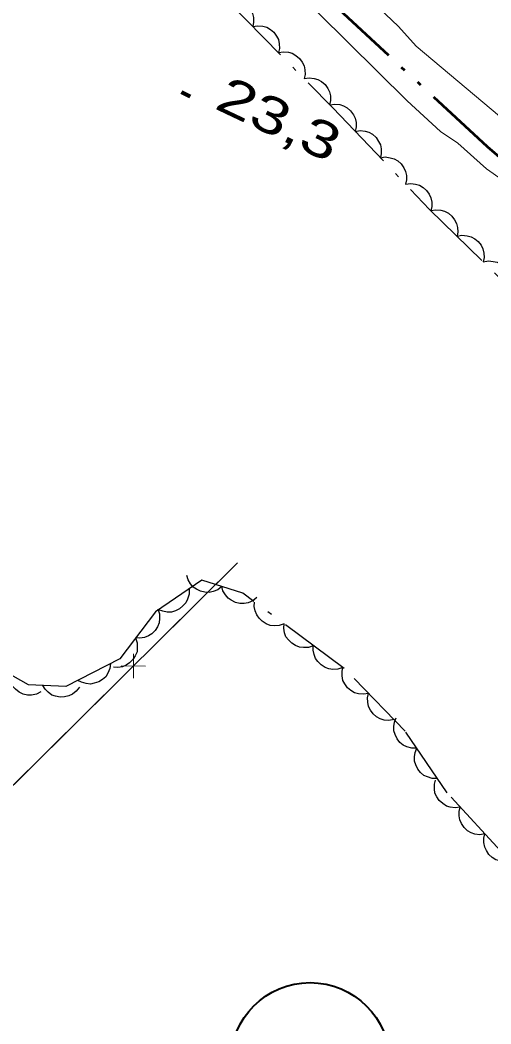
# Model space of a CAD drawing. Extents: x 356765 to 358572, y 5103174 to 5104650.
# Drawn here: x 357805.26 to 357824.54, y 5104116.34 to 5104157.48 of the extents above; entities that cross this region are included whole.
import ezdxf

# ---------------------------------------------------------------- set-up
doc = ezdxf.new("R2010")
doc.units = 0
doc.header["$LTSCALE"] = 0.6
doc.linetypes.add('DASH_DOUBLE_DOT', pattern=[9.2, 5, -1.2, 0.3, -1.2, 0.3, -1.2])
doc.linetypes.add('DOT_DASHED', pattern=[7.7, 5, -1.2, 0.3, -1.2])
for name, color, linetype, lineweight in [('2', 7, 'Continuous', 13), ('3', 7, 'Continuous', 140), ('37', 7, 'Continuous', 13), ('38', 7, 'Continuous', 40), ('4', 7, 'Continuous', 90), ('44', 7, 'Continuous', 25)]:
    doc.layers.add(name, color=color, linetype=linetype, lineweight=lineweight)

msp = doc.modelspace()

# ---------------------------------------------------------------- linework, layer by layer
at = {"layer": '2'}
for points in [[(357816.08, 5104161.67), (357820.76, 5104157.21), (357821.49, 5104156.41), (357824.89, 5104153.54)], [(357825, 5104150.93), (357824.37, 5104151.38), (357823.19, 5104152.43), (357822.48, 5104152.92), (357821.12, 5104154.17), (357815.05, 5104160.18)]]:
    msp.add_lwpolyline(points, dxfattribs=at)
at = {"layer": '3'}
msp.add_line((357811.87, 5104154.52), (357812.23, 5104154.35), dxfattribs=at)
at = {"layer": '37'}
for p, q in [((357814.16, 5104135.23), (357810.61, 5104131.71)), ((357809.9, 5104131.51), (357809.9, 5104130.51)), ((357809.4, 5104131.01), (357810.4, 5104131)), ((357809.19, 5104130.3), (357805.64, 5104126.78)), ((357805.64, 5104126.78), (357802.08, 5104123.26))]:
    msp.add_line(p, q, dxfattribs=at)
msp.add_lwpolyline([(357814.16, 5104135.23), (357795.49, 5104116.73), (357791.02, 5104121.74)], dxfattribs=at)
at = {"layer": '38'}
msp.add_circle((357817.1386, 5104114.7757), 3.2568, dxfattribs=at)
at = {"layer": '4', "linetype": 'DASH_DOUBLE_DOT', "lineweight": 53}
msp.add_lwpolyline([(357854.91, 5104116.48), (357851.83, 5104121.33), (357848.68, 5104125.53), (357844.82, 5104130.44), (357843.67, 5104132.06), (357842.55, 5104133.56), (357841.5, 5104135.03), (357839.3, 5104137.42), (357834.62, 5104142.57), (357833.01, 5104144.25), (357829.47, 5104147.61), (357827.54, 5104149.27), (357825.67, 5104151.19), (357824.41, 5104152.28), (357818.33, 5104157.91)], dxfattribs=at)
at = {"layer": '44', "linetype": 'DOT_DASHED'}
for points in [[(357695.82, 5104229.94), (357710.46, 5104221.04), (357724.32, 5104212.17), (357735.74, 5104206.62), (357744.45, 5104202.57), (357757.07, 5104196.35), (357771.81, 5104189.74), (357782.72, 5104183.29), (357791.81, 5104177.07), (357796.96, 5104172.26), (357803.78, 5104166.9), (357808.8, 5104162.55), (357813.82, 5104158.2), (357818.07, 5104153.88), (357822.03, 5104149.72), (357824.82, 5104147), (357827.01, 5104144.61), (357829.8, 5104141.88), (357831.23, 5104139.52), (357832.94, 5104137.09)], [(357845.84, 5104090.67), (357844.12, 5104093.2), (357842.69, 5104095.56), (357840.97, 5104098.08), (357839.67, 5104099.97), (357838.25, 5104102.33), (357837.09, 5104103.76), (357835.49, 5104105.82), (357833.63, 5104108.81), (357831.61, 5104111.5), (357829.29, 5104114.36), (357827.89, 5104117.48), (357826.5, 5104120.6), (357824.95, 5104123.42), (357822.75, 5104125.81), (357821.03, 5104128.34), (357818.54, 5104130.9), (357814.38, 5104133.99), (357812.71, 5104134.52), (357810.81, 5104133.23), (357809.34, 5104131.3), (357807.13, 5104130.17), (357805.6, 5104130.24), (357803.51, 5104131.41)]]:
    msp.add_lwpolyline(points, dxfattribs=at)
at = {"layer": '44'}
for points in [[(357813.74, 5104158.28), (357813.94, 5104158.32), (357814.14, 5104158.3), (357814.3, 5104158.26), (357814.46, 5104158.17), (357814.6, 5104158.05), (357814.71, 5104157.89), (357814.78, 5104157.75), (357814.82, 5104157.58), (357814.82, 5104157.39), (357814.79, 5104157.21)], [(357814.79, 5104157.21), (357814.99, 5104157.25), (357815.2, 5104157.23), (357815.36, 5104157.19), (357815.51, 5104157.1), (357815.65, 5104156.98), (357815.76, 5104156.82), (357815.84, 5104156.68), (357815.87, 5104156.51), (357815.88, 5104156.32), (357815.84, 5104156.15)], [(357815.84, 5104156.15), (357816.05, 5104156.18), (357816.25, 5104156.16), (357816.41, 5104156.12), (357816.56, 5104156.03), (357816.7, 5104155.91), (357816.81, 5104155.75), (357816.89, 5104155.61), (357816.92, 5104155.44), (357816.93, 5104155.25), (357816.89, 5104155.08)], [(357816.89, 5104155.08), (357817.1, 5104155.11), (357817.3, 5104155.09), (357817.46, 5104155.05), (357817.61, 5104154.96), (357817.75, 5104154.84), (357817.86, 5104154.68), (357817.94, 5104154.54), (357817.97, 5104154.37), (357817.98, 5104154.18), (357817.94, 5104154.01)], [(357817.95, 5104154.01), (357818.15, 5104154.04), (357818.35, 5104154.02), (357818.51, 5104153.97), (357818.66, 5104153.88), (357818.8, 5104153.76), (357818.91, 5104153.6), (357818.99, 5104153.46), (357819.02, 5104153.28), (357819.02, 5104153.1), (357818.98, 5104152.92)], [(357818.98, 5104152.92), (357819.19, 5104152.96), (357819.39, 5104152.93), (357819.55, 5104152.89), (357819.7, 5104152.8), (357819.84, 5104152.67), (357819.94, 5104152.51), (357820.02, 5104152.37), (357820.05, 5104152.2), (357820.05, 5104152.01), (357820.02, 5104151.84)], [(357820.02, 5104151.84), (357820.22, 5104151.87), (357820.42, 5104151.84), (357820.58, 5104151.8), (357820.73, 5104151.71), (357820.87, 5104151.59), (357820.98, 5104151.43), (357821.05, 5104151.28), (357821.09, 5104151.11), (357821.09, 5104150.93), (357821.05, 5104150.75)], [(357821.05, 5104150.75), (357821.26, 5104150.78), (357821.46, 5104150.76), (357821.62, 5104150.72), (357821.77, 5104150.62), (357821.91, 5104150.5), (357822.01, 5104150.34), (357822.09, 5104150.2), (357822.12, 5104150.02), (357822.12, 5104149.84), (357822.08, 5104149.66)], [(357822.09, 5104149.67), (357822.29, 5104149.71), (357822.49, 5104149.69), (357822.65, 5104149.65), (357822.81, 5104149.57), (357822.95, 5104149.45), (357823.06, 5104149.29), (357823.14, 5104149.15), (357823.18, 5104148.98), (357823.19, 5104148.8), (357823.16, 5104148.62)], [(357823.16, 5104148.62), (357823.36, 5104148.66), (357823.57, 5104148.64), (357823.73, 5104148.6), (357823.88, 5104148.52), (357824.02, 5104148.4), (357824.14, 5104148.25), (357824.22, 5104148.11), (357824.26, 5104147.93), (357824.27, 5104147.75), (357824.23, 5104147.57)], [(357824.23, 5104147.57), (357824.44, 5104147.61), (357824.64, 5104147.59), (357824.8, 5104147.56), (357824.96, 5104147.47), (357825.1, 5104147.35), (357825.21, 5104147.2), (357825.29, 5104147.06), (357825.33, 5104146.89), (357825.34, 5104146.7), (357825.31, 5104146.52)], [(357813.52, 5104134.26), (357813.36, 5104134.13), (357813.17, 5104134.06), (357813.01, 5104134.02), (357812.83, 5104134.03), (357812.65, 5104134.07), (357812.48, 5104134.16), (357812.35, 5104134.24), (357812.24, 5104134.38), (357812.14, 5104134.54), (357812.09, 5104134.72)], [(357812.18, 5104134.16), (357812.18, 5104133.95), (357812.12, 5104133.75), (357812.05, 5104133.6), (357811.93, 5104133.47), (357811.79, 5104133.35), (357811.62, 5104133.27), (357811.46, 5104133.22), (357811.28, 5104133.22), (357811.1, 5104133.25), (357810.93, 5104133.31)], [(357814.95, 5104133.81), (357814.79, 5104133.68), (357814.6, 5104133.6), (357814.44, 5104133.57), (357814.26, 5104133.57), (357814.08, 5104133.61), (357813.91, 5104133.7), (357813.78, 5104133.79), (357813.67, 5104133.93), (357813.57, 5104134.09), (357813.52, 5104134.26)], [(357810.9, 5104133.35), (357810.97, 5104133.15), (357810.97, 5104132.95), (357810.96, 5104132.78), (357810.89, 5104132.62), (357810.79, 5104132.47), (357810.65, 5104132.33), (357810.52, 5104132.24), (357810.35, 5104132.18), (357810.17, 5104132.15), (357809.99, 5104132.16)], [(357816.07, 5104132.74), (357815.87, 5104132.67), (357815.67, 5104132.66), (357815.5, 5104132.67), (357815.34, 5104132.74), (357815.18, 5104132.84), (357815.05, 5104132.97), (357814.95, 5104133.1), (357814.89, 5104133.27), (357814.85, 5104133.45), (357814.86, 5104133.63)], [(357817.27, 5104131.84), (357817.07, 5104131.77), (357816.87, 5104131.76), (357816.71, 5104131.78), (357816.54, 5104131.85), (357816.39, 5104131.94), (357816.25, 5104132.08), (357816.15, 5104132.21), (357816.09, 5104132.37), (357816.06, 5104132.56), (357816.07, 5104132.74)], [(357809.99, 5104132.16), (357810.06, 5104131.96), (357810.06, 5104131.75), (357810.05, 5104131.59), (357809.98, 5104131.43), (357809.88, 5104131.27), (357809.74, 5104131.14), (357809.61, 5104131.04), (357809.45, 5104130.98), (357809.26, 5104130.95), (357809.08, 5104130.96)], [(357818.48, 5104130.95), (357818.28, 5104130.88), (357818.07, 5104130.87), (357817.91, 5104130.89), (357817.75, 5104130.95), (357817.59, 5104131.05), (357817.46, 5104131.19), (357817.36, 5104131.31), (357817.3, 5104131.48), (357817.26, 5104131.66), (357817.27, 5104131.84)], [(357808.96, 5104131.11), (357808.94, 5104130.9), (357808.85, 5104130.71), (357808.77, 5104130.57), (357808.64, 5104130.46), (357808.48, 5104130.36), (357808.3, 5104130.3), (357808.14, 5104130.27), (357807.96, 5104130.29), (357807.78, 5104130.34), (357807.63, 5104130.42)], [(357819.53, 5104129.88), (357819.32, 5104129.85), (357819.12, 5104129.87), (357818.96, 5104129.91), (357818.81, 5104130), (357818.67, 5104130.12), (357818.56, 5104130.28), (357818.48, 5104130.42), (357818.45, 5104130.6), (357818.45, 5104130.78), (357818.48, 5104130.96)], [(357806.11, 5104129.95), (357805.93, 5104129.86), (357805.73, 5104129.82), (357805.56, 5104129.82), (357805.39, 5104129.86), (357805.22, 5104129.94), (357805.07, 5104130.06), (357804.96, 5104130.17), (357804.88, 5104130.33), (357804.82, 5104130.51), (357804.81, 5104130.68)], [(357807.69, 5104130.14), (357807.56, 5104129.98), (357807.4, 5104129.86), (357807.25, 5104129.78), (357807.08, 5104129.74), (357806.9, 5104129.73), (357806.71, 5104129.77), (357806.56, 5104129.82), (357806.41, 5104129.93), (357806.28, 5104130.06), (357806.19, 5104130.21)], [(357820.58, 5104128.81), (357820.37, 5104128.77), (357820.17, 5104128.79), (357820.01, 5104128.84), (357819.86, 5104128.93), (357819.72, 5104129.05), (357819.61, 5104129.2), (357819.53, 5104129.35), (357819.5, 5104129.52), (357819.49, 5104129.71), (357819.53, 5104129.88)], [(357821.51, 5104127.64), (357821.3, 5104127.64), (357821.1, 5104127.7), (357820.95, 5104127.77), (357820.82, 5104127.88), (357820.7, 5104128.02), (357820.62, 5104128.2), (357820.57, 5104128.35), (357820.57, 5104128.53), (357820.6, 5104128.71), (357820.66, 5104128.88)], [(357822.35, 5104126.4), (357822.14, 5104126.4), (357821.95, 5104126.46), (357821.8, 5104126.52), (357821.66, 5104126.64), (357821.55, 5104126.78), (357821.47, 5104126.96), (357821.42, 5104127.11), (357821.41, 5104127.29), (357821.44, 5104127.47), (357821.51, 5104127.64)], [(357823.28, 5104125.23), (357823.08, 5104125.2), (357822.88, 5104125.23), (357822.72, 5104125.27), (357822.57, 5104125.37), (357822.43, 5104125.49), (357822.33, 5104125.65), (357822.25, 5104125.8), (357822.23, 5104125.97), (357822.23, 5104126.16), (357822.27, 5104126.33)], [(357824.3, 5104124.13), (357824.09, 5104124.09), (357823.89, 5104124.12), (357823.73, 5104124.17), (357823.59, 5104124.26), (357823.45, 5104124.39), (357823.34, 5104124.55), (357823.27, 5104124.7), (357823.24, 5104124.87), (357823.24, 5104125.05), (357823.28, 5104125.23)], [(357825.32, 5104123.02), (357825.11, 5104122.99), (357824.91, 5104123.02), (357824.75, 5104123.07), (357824.6, 5104123.16), (357824.46, 5104123.29), (357824.36, 5104123.45), (357824.29, 5104123.59), (357824.26, 5104123.77), (357824.26, 5104123.95), (357824.3, 5104124.13)]]:
    msp.add_lwpolyline(points, dxfattribs=at)

# ---------------------------------------------------------------- texts
at = {"layer": '3', "width": 1.35}
msp.add_text('23,3   ', height=1.5, rotation=334.619, dxfattribs=at).set_placement((357813.17, 5104153.88))

doc.saveas('drawing.dxf')
